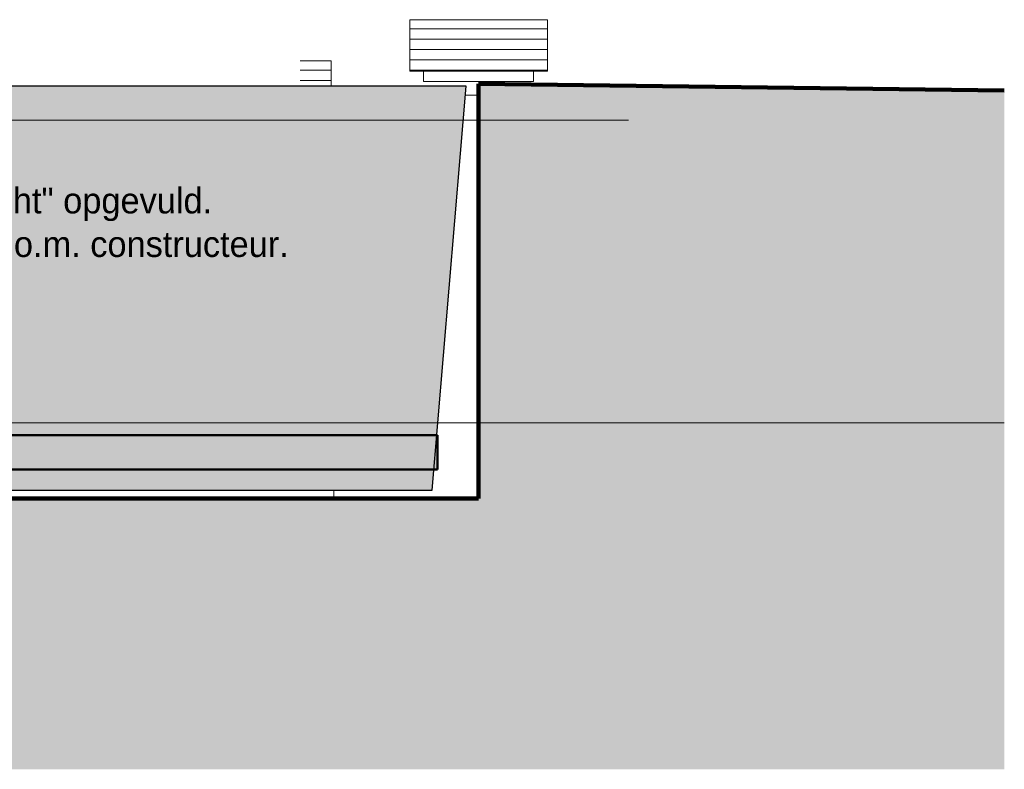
# Model space of a CAD drawing. Extents: x 50445 to 145605, y -10968 to 41989.
# Tile 318 of 338: x 138453 to 145605, y -4333 to 1117. Entities that reach past the tile are written whole.
import ezdxf

# ---------------------------------------------------------------- set-up
doc = ezdxf.new("R2010")
doc.units = 0
doc.header["$LTSCALE"] = 414.30304
doc.header["$MEASUREMENT"] = 0
doc.linetypes.add('IMPORT-DASHED2', pattern=[95.25, 63.5, -31.75])
doc.layers.get('0').update_dxf_attribs({"linetype": 'CONTINUOUS'})
for name, color, linetype, lineweight in [('20100623 Survey drawing basement_dwg', 8, 'CONTINUOUS', 18), ('A-ANNO-TEXT', 2, 'CONTINUOUS', 18), ('A-DETL', 5, 'CONTINUOUS', 18), ('A-FLOR-CASE', 3, 'CONTINUOUS', 18), ('A-FLOR-OTLN', 6, 'CONTINUOUS', 18), ('A-FLOR-PATT', 8, 'CONTINUOUS', 50), ('C-BLDG', 6, 'CONTINUOUS', 18), ('C-TOPO', 2, 'CONTINUOUS', 18), ('DETAIL', 7, 'CONTINUOUS', 18), ('foto', 7, 'CONTINUOUS', 18), ('GEBOUW6', 7, 'CONTINUOUS', 18), ('L-SITE', 6, 'CONTINUOUS', 18)]:
    doc.layers.add(name, color=color, linetype=linetype, lineweight=lineweight)
doc.styles.add('Frutiger', font='txt', dxfattribs={"height": 186.571782})

# ---------------------------------------------------------------- blocks, each defined once
blk = doc.blocks.new('20100623 Survey drawing basement_dwg_041-460966-plotview doorsnede C C  -  1 op 100')
at = {"layer": 'DETAIL', "flags": 128}
blk.add_lwpolyline([(41815.8, -2480), (41813.1, -2480), (41802.8, -2480), (41784.6, -2480), (41761.1, -2480), (41732.1, -2480), (41700, -2480), (41667.2, -2480), (41636.4, -2480), (41610.1, -2480), (41588.3, -2480), (41573.7, -2480), (41566.4, -2480), (41569.1, -2480), (41579.5, -2480), (41597.6, -2480), (41621.2, -2480), (41650.2, -2480), (41682.3, -2480), (41715, -2480), (41745.8, -2480), (41772.2, -2480), (41793.9, -2480), (41808.5, -2480)], close=True, dxfattribs=at)
blk = doc.blocks.new('20100623 Survey drawing basement_dwg_041-V1-plotview doorsnede C C  -  1 op 100')
at = {"layer": 'DETAIL', "flags": 128}
blk.add_lwpolyline([(64425.5, -2480), (64419.2, -2480), (64411.9, -2480), (64414.6, -2480), (64424.9, -2480), (64425.5, -2480)], dxfattribs=at)
blk = doc.blocks.new('20100623 Survey drawing basement_dwg_041-V2-plotview doorsnede C C  -  1 op 100')
at = {"layer": 'DETAIL', "flags": 128}
blk.add_lwpolyline([(64425.5, -2480), (64419.7, -2480), (64422.4, -2480), (64425.5, -2480)], dxfattribs=at)
blk = doc.blocks.new('20100623 Survey drawing basement_dwg_041-V4-plotview doorsnede C C  -  1 op 100')
at = {"layer": 'DETAIL', "flags": 128}
blk.add_lwpolyline([(60605.7, -2480), (60600.1, -2480), (60571.1, -2480), (60539, -2480), (60506.3, -2480), (60475.5, -2480), (60449.1, -2480), (60427.4, -2480), (60412.8, -2480), (60405.5, -2480), (60408.2, -2480), (60418.5, -2480), (60436.7, -2480), (60460.2, -2480), (60489.2, -2480), (60521.3, -2480), (60554.1, -2480), (60584.9, -2480), (60605.7, -2480)], dxfattribs=at)
blk = doc.blocks.new('20100623 Survey drawing basement_dwg_041-V5-plotview doorsnede C C  -  1 op 100')
at = {"layer": 'DETAIL', "flags": 128}
blk.add_lwpolyline([(64425.5, -2480), (64421.8, -2480), (64389, -2480), (64358.2, -2480), (64331.9, -2480), (64310.1, -2480), (64295.5, -2480), (64288.2, -2480), (64290.9, -2480), (64301.3, -2480), (64319.4, -2480), (64343, -2480), (64372, -2480), (64404.1, -2480), (64425.5, -2480)], dxfattribs=at)
blk = doc.blocks.new('20100623 Survey drawing basement_dwg_048-460968-plotview doorsnede C C  -  1 op 100')
at = {"layer": 'DETAIL', "flags": 128}
for points in [[(1757.3, -2480), (1721.8, -2480), (1988.9, -2480), (1983.6, -2480), (1962.9, -2480), (1926.6, -2480), (1879.5, -2480), (1821.5, -2480), (1757.3, -2480), (1691.8, -2480), (1630.2, -2480), (1577.4, -2480), (1534, -2480), (1504.8, -2480), (1490.2, -2480), (1495.6, -2480), (1516.2, -2480), (1552.6, -2480), (1599.6, -2480), (1657.7, -2480), (1721.8, -2480), (1787.4, -2480), (1849, -2480), (1901.7, -2480), (1945.2, -2480), (1974.4, -2480), (1988.9, -2480), (1490.2, -2480)], [(1565, -2480), (1752, -2480), (1577.4, -2480)], [(1914.1, -2480), (1901.7, -2480), (1727.1, -2480)]]:
    blk.add_lwpolyline(points, close=True, dxfattribs=at)
for points in [[(1504.8, -2480), (1744.2, -2480), (1674.7, -2480), (1691.8, -2480)], [(1754.8, -2480), (1630.2, -2480), (1614.9, -2480), (1748.4, -2480), (1534, -2480), (1525.1, -2480)], [(1724.3, -2480), (1849, -2480), (1864.3, -2480), (1730.7, -2480), (1945.2, -2480), (1954, -2480)], [(1974.4, -2480), (1735, -2480), (1804.4, -2480), (1787.4, -2480)]]:
    blk.add_lwpolyline(points, dxfattribs=at)
blk = doc.blocks.new('20100623 Survey drawing basement_dwg-249796-plotview doorsnede C C  -  1 op 100')
at = {"layer": 'foto'}
blk.add_line((60670.2, -2480), (59957.4, -2480), dxfattribs=at)
at = {"layer": 'foto', "flags": 128}
blk.add_lwpolyline([(60762.1, -2480), (59802.7, -2480), (60117.7, -2480)], dxfattribs=at)
at = {"layer": 'GEBOUW6', "linetype": 'IMPORT-DASHED2'}
blk.add_line((64425.5, -2480), (60267.1, -2480), dxfattribs=at)
at = {"layer": 'GEBOUW6', "flags": 128}
for points in [[(33313.7, -2480), (31913.7, -2480), (31914.4, -2480), (31939.3, -2480), (59038.4, -2480), (64425.5, -2480)], [(64425.5, -2480), (62541.6, -2480), (60539, -2480), (60538.9, -2480), (60530.2, -2480)]]:
    blk.add_lwpolyline(points, dxfattribs=at)
at = {"layer": 'GEBOUW6', "linetype": 'IMPORT-DASHED2', "flags": 128}
blk.add_lwpolyline([(37379.3, -2480), (60053.5, -2480), (64238.5, -2480), (64243.2, -2480), (64412.9, -2480), (64425.5, -2480)], dxfattribs=at)
for name, p in [('20100623 Survey drawing basement_dwg_041-460966-plotview doorsnede C C  -  1 op 100', (17347.3, 0)), ('20100623 Survey drawing basement_dwg_041-460966-plotview doorsnede C C  -  1 op 100', (18362.4, 0)), ('20100623 Survey drawing basement_dwg_041-460966-plotview doorsnede C C  -  1 op 100', (18576, 0)), ('20100623 Survey drawing basement_dwg_041-V4-plotview doorsnede C C  -  1 op 100', (0, 0)), ('20100623 Survey drawing basement_dwg_041-460966-plotview doorsnede C C  -  1 op 100', (18847.7, 0)), ('20100623 Survey drawing basement_dwg_041-460966-plotview doorsnede C C  -  1 op 100', (20850.5, 0)), ('20100623 Survey drawing basement_dwg_048-460968-plotview doorsnede C C  -  1 op 100', (61603.3, 0)), ('20100623 Survey drawing basement_dwg_041-460966-plotview doorsnede C C  -  1 op 100', (22547.4, 0)), ('20100623 Survey drawing basement_dwg_041-460966-plotview doorsnede C C  -  1 op 100', (22552.1, 0)), ('20100623 Survey drawing basement_dwg_041-V5-plotview doorsnede C C  -  1 op 100', (0, 0)), ('20100623 Survey drawing basement_dwg_041-V1-plotview doorsnede C C  -  1 op 100', (0, 0)), ('20100623 Survey drawing basement_dwg_041-V2-plotview doorsnede C C  -  1 op 100', (0, 0))]:
    blk.add_blockref(name, p)
blk = doc.blocks.new('90_KU_opvulling_gracht - 90_KU_opvulling_gracht-1040153-plotview doorsnede C C  -  1 op 100')
at = {"layer": 'L-SITE'}
blk.add_hatch(color=256, dxfattribs=at).paths.add_polyline_path([(60270.1, -2970.2), (60516.9, -33.9), (54750.1, -33.9), (54750.1, -2970.2), (59972.8, -2970.2)], flags=0)
at = {"layer": 'L-SITE', "lineweight": 25}
for p, q in [((60516.9, -33.9), (54750.1, -33.9)), ((60270.1, -2970.2), (60516.9, -33.9)), ((54750.1, -2970.2), (60270.1, -2970.2))]:
    blk.add_line(p, q, dxfattribs=at)
blk = doc.blocks.new('90_KA_houten banken op betonnen keerwand type recht - Type-4943309-plotview doorsnede C C  -  1 op 100')
at = {"layer": 'A-FLOR-CASE'}
h = blk.add_hatch(dxfattribs=at)
h.set_pattern_fill('FP_29', color=256, style=0, pattern_type=2)
h.set_pattern_definition([(0, (56479.53, -300), (0, 75), [])])
h.paths.add_polyline_path([(59536.6, -33.9), (59536.6, 150), (59309.6, 150), (59309.6, -33.9)], flags=0)
for p in [(59309.6, 150), (59536.6, -33.9)]:
    blk.add_line(p, (59536.6, 150), dxfattribs=at)
blk = doc.blocks.new('90_KA_houten banken op betonnen keerwand type recht - Type-4944198-plotview doorsnede C C  -  1 op 100')
at = {"layer": 'A-FLOR-CASE'}
h = blk.add_hatch(dxfattribs=at)
h.set_pattern_fill('FP_30', color=256, style=0, pattern_type=2)
h.set_pattern_definition([(0, (60106.6, 0), (0, 75), [])])
h.paths.add_polyline_path([(61106.6, 75), (61106.6, 450), (60106.6, 450), (60106.6, 75)], flags=0)
for p, q in [((60106.6, 450), (61106.6, 450)), ((60106.6, 75), (60106.6, 450)), ((61106.6, 450), (61106.6, 75)), ((61106.6, 75), (60106.6, 75)), ((60206.6, 0), (60206.6, 75)), ((61006.6, 75), (61006.6, 0)), ((61006.6, 0), (60206.6, 0))]:
    blk.add_line(p, q, dxfattribs=at)
blk = doc.blocks.new('3073_04 constructie_abt_export 08-11-2012_rvt-1-plotview doorsnede C C  -  1 op 100')
at = {"layer": 'A-FLOR-PATT', "lineweight": 18}
blk.add_hatch(color=7, dxfattribs=at).paths.add_polyline_path([(60308.2, -2820), (60308.2, -2570), (4216.6, -2570), (4216.6, -2820), (59972.8, -2820)], flags=0)
at = {"layer": 'A-FLOR-OTLN', "color": 90, "lineweight": 50}
for p, q in [((60308.2, -2570), (4216.6, -2570)), ((60308.2, -2820), (60308.2, -2570)), ((4816.6, -2820), (60308.2, -2820))]:
    blk.add_line(p, q, dxfattribs=at)

msp = doc.modelspace()

# ---------------------------------------------------------------- hatches: boundary and pattern name
at = {"layer": 'C-BLDG'}
msp.add_hatch(color=256, dxfattribs=at).paths.add_polyline_path([(135365.3, -2364.8), (141785.3, -2364.8), (141785.3, -2362.8), (135365.3, -2362.8)], flags=0)
at = {"layer": 'C-TOPO'}
for points in [[(141785.3, -4332.8), (145605, -4332.8), (145605, 601.1), (141785.3, 651.6), (141785.3, -4209.4)], [(141785.3, -4332.8), (141785.3, -2365), (135365.3, -2365), (135365.3, -4332.8), (141371.6, -4332.8)]]:
    msp.add_hatch(color=256, dxfattribs=at).paths.add_polyline_path(points, flags=0)

# ---------------------------------------------------------------- linework, layer by layer
at = {"layer": 'A-DETL'}
msp.add_line((142875.5, 387.2), (74362.5, 387.2), dxfattribs=at)
at = {"layer": 'C-BLDG', "lineweight": 25}
for p, q in [((141785.3, -2362.8), (85545.3, -2362.8)), ((85545.3, -2364.8), (141785.3, -2364.8)), ((141785.3, -2364.8), (141785.3, -2362.8))]:
    msp.add_line(p, q, dxfattribs=at)
at = {"layer": 'C-TOPO', "lineweight": 100}
for p, q in [((141785.3, 651.6), (145605, 601.1)), ((139152.5, -2365), (136158.3, -2365)), ((141371.6, -2365), (139152.5, -2365)), ((141785.3, -2365), (141371.6, -2365))]:
    msp.add_line(p, q, dxfattribs=at)
at = {"layer": 'C-TOPO'}
for p, q in [((145605, 601.1), (141785.3, 651.6)), ((141785.3, 651.6), (141785.3, -677)), ((141785.3, 569.3), (141690.9, 567.7)), ((141785.3, 569.3), (141690.9, 567.7)), ((141785.3, -677), (141785.3, -2362.8)), ((140735.3, -2362.8), (140735.3, -2303)), ((136158.3, -2365), (139152.5, -2365)), ((141371.6, -2365), (139152.5, -2365)), ((141785.3, -2365), (141371.6, -2365))]:
    msp.add_line(p, q, dxfattribs=at)
at = {"layer": 'C-TOPO', "lineweight": 100, "flags": 128}
msp.add_lwpolyline([(141785.3, -2362.8), (141785.3, -677), (141785.3, 651.6)], dxfattribs=at)

# ---------------------------------------------------------------- block references
at = {"lineweight": 5}
msp.add_blockref('3073_04 constructie_abt_export 08-11-2012_rvt-1-plotview doorsnede C C  -  1 op 100', (81179.5, 667.2), dxfattribs=at)
at = {"layer": '20100623 Survey drawing basement_dwg', "color": 7}
msp.add_blockref('20100623 Survey drawing basement_dwg-249796-plotview doorsnede C C  -  1 op 100', (81179.5, 667.2), dxfattribs=at)
at = {"layer": 'A-FLOR-CASE'}
for name in ['90_KA_houten banken op betonnen keerwand type recht - Type-4944198-plotview doorsnede C C  -  1 op 100', '90_KA_houten banken op betonnen keerwand type recht - Type-4943309-plotview doorsnede C C  -  1 op 100']:
    msp.add_blockref(name, (81179.5, 667.2), dxfattribs=at)
at = {"layer": 'L-SITE'}
msp.add_blockref('90_KU_opvulling_gracht - 90_KU_opvulling_gracht-1040153-plotview doorsnede C C  -  1 op 100', (81179.5, 667.2), dxfattribs=at)

# ---------------------------------------------------------------- texts
at = {"layer": 'A-ANNO-TEXT', "color": 210, "insert": (136566.5, -104.8), "char_height": 186.572, "width": 5187, "attachment_point": 1, "line_spacing_factor": 1.017696, "style": 'Frutiger'}
msp.add_mtext('Bestaande "gracht" opgevuld.\\PMateriaal n.t.b. i.o.m. constructeur.', dxfattribs=at)

doc.saveas('drawing.dxf')
